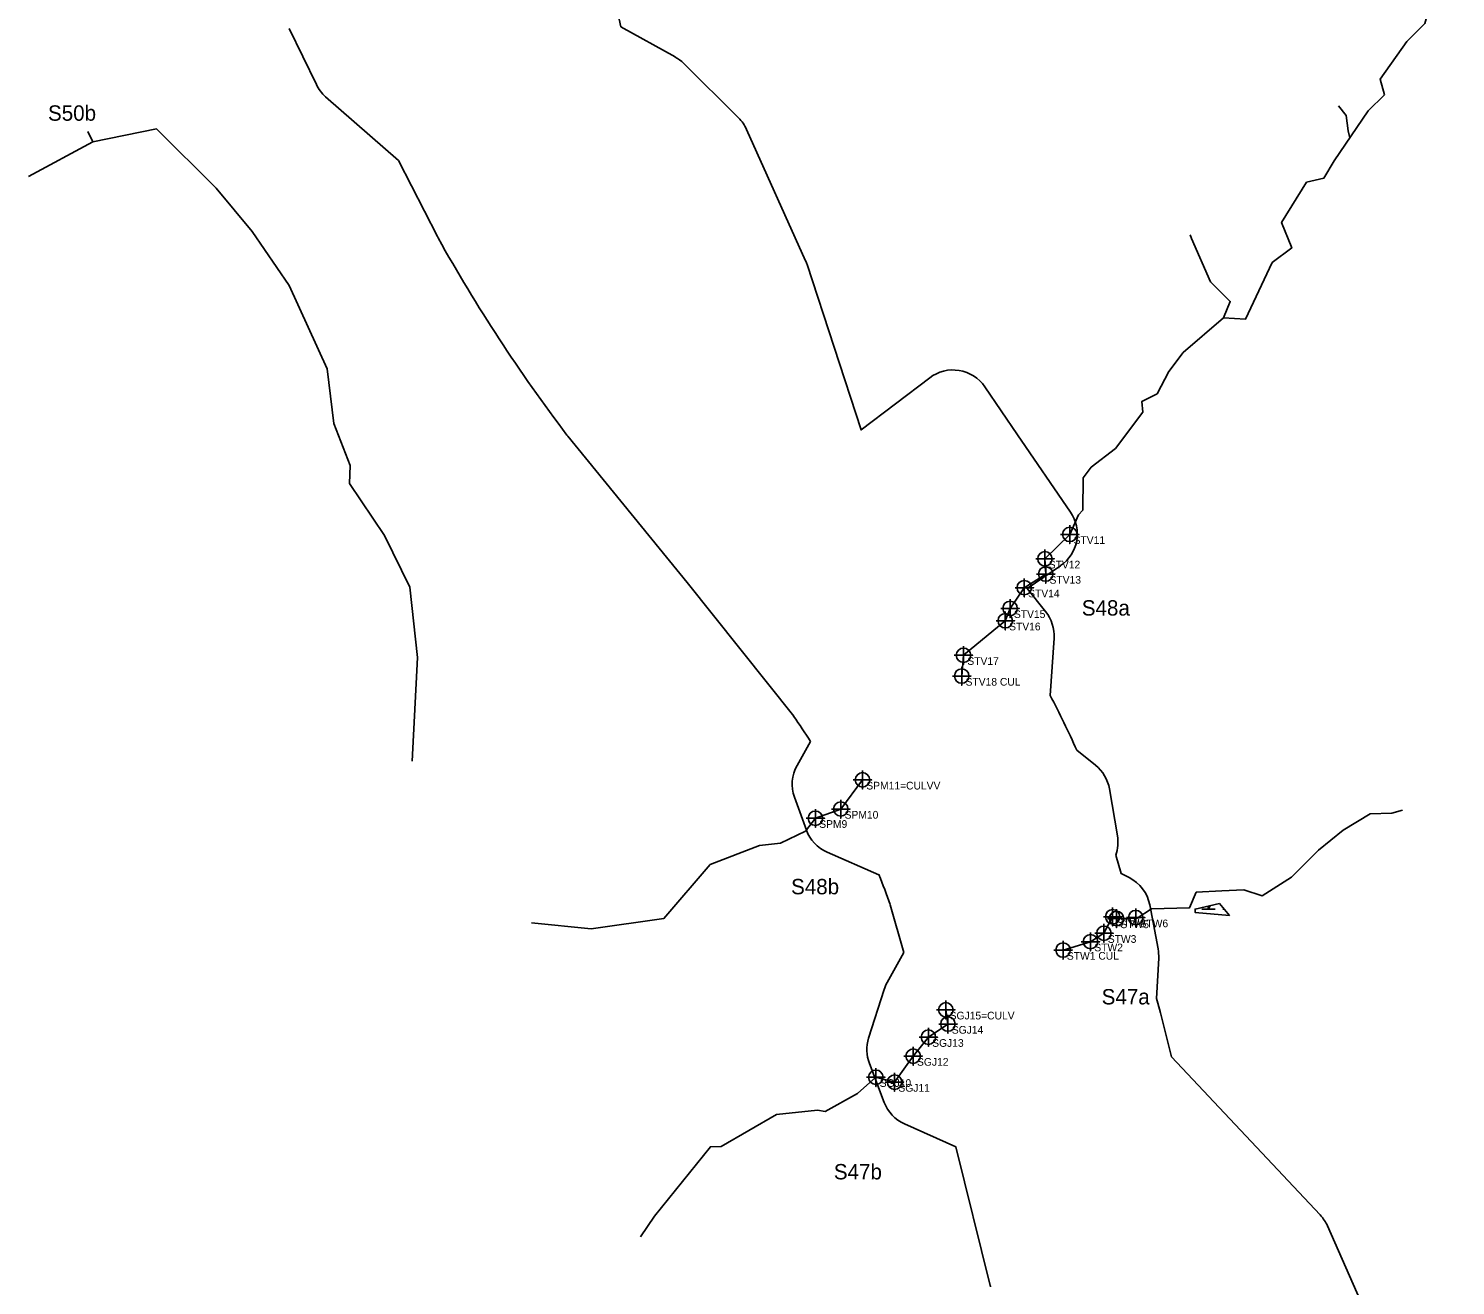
# Model space of a CAD drawing. Extents: x 1253697 to 1278588, y 912189 to 981699.
# Drawn here: x 1260433 to 1262287, y 939009 to 940643 of the extents above; entities that cross this region are included whole.
import ezdxf

# ---------------------------------------------------------------- set-up
doc = ezdxf.new("R2010")
doc.units = 0
for name, color, linetype in [('Default', 7, 'Continuous'), ('Exist Environmental Wetland Boundary', 7, 'Continuous'), ('Exist Hydro Jurisdictional Stream or Body of Water Mitigable', 7, 'Continuous'), ('Exist Hydro Jurisdictional Stream or Body of Water Mitigable Cogo Comment', 7, 'Continuous'), ('Exist Hydro Jurisdictional Stream or Body of Water Mitigable Cogo Number', 7, 'Continuous'), ('Exist Hydro Jurisdictional Stream or Body of Water Mitigable Cogo Point CELL', 7, 'Continuous')]:
    doc.layers.add(name, color=color, linetype=linetype)

msp = doc.modelspace()

# ---------------------------------------------------------------- linework, layer by layer
at = {"layer": 'Default'}
for p, q in [((1260771.3, 940642.9), (1260806.8, 940570)), ((1260771.3, 940642.9), (1260806.8, 940570)), ((1260771.3, 940642.9), (1260806.8, 940570)), ((1260771.3, 940642.9), (1260806.8, 940570)), ((1261355.3, 940526.7), (1261283.9, 940597.7)), ((1261355.3, 940526.7), (1261283.9, 940597.7)), ((1261355.3, 940526.7), (1261283.9, 940597.7)), ((1261355.3, 940526.7), (1261283.9, 940597.7)), ((1261442.5, 940341), (1261365.7, 940511.7)), ((1261442.5, 940341), (1261365.7, 940511.7)), ((1261442.5, 940341), (1261365.7, 940511.7)), ((1261442.5, 940341), (1261365.7, 940511.7)), ((1261760.4, 939775.8), (1261765.3, 939850.2)), ((1261760.4, 939775.8), (1261765.3, 939850.2)), ((1261760.4, 939775.8), (1261765.3, 939850.2)), ((1261760.4, 939775.8), (1261765.3, 939850.2)), ((1261448.8, 939715.9), (1261431.4, 939684.8)), ((1261448.8, 939715.9), (1261431.4, 939684.8)), ((1261448.8, 939715.9), (1261431.4, 939684.8)), ((1261448.8, 939715.9), (1261431.4, 939684.8)), ((1261819.3, 939684.9), (1261794.9, 939704.6)), ((1261819.3, 939684.9), (1261794.9, 939704.6)), ((1261819.3, 939684.9), (1261794.9, 939704.6)), ((1261819.3, 939684.9), (1261794.9, 939704.6)), ((1261428, 939643.3), (1261443.5, 939600.7)), ((1261428, 939643.3), (1261443.5, 939600.7)), ((1261428, 939643.3), (1261443.5, 939600.7)), ((1261428, 939643.3), (1261443.5, 939600.7)), ((1261847.7, 939593.2), (1261837.3, 939654.3)), ((1261847.7, 939593.2), (1261837.3, 939654.3)), ((1261847.7, 939593.2), (1261837.3, 939654.3)), ((1261847.7, 939593.2), (1261837.3, 939654.3)), ((1261470.6, 939571.9), (1261537.7, 939542.7)), ((1261470.6, 939571.9), (1261537.7, 939542.7)), ((1261470.6, 939571.9), (1261537.7, 939542.7)), ((1261470.6, 939571.9), (1261537.7, 939542.7)), ((1261900.5, 939446.1), (1261889.7, 939503.6)), ((1261900.5, 939446.1), (1261889.7, 939503.6)), ((1261900.5, 939446.1), (1261889.7, 939503.6)), ((1261900.5, 939446.1), (1261889.7, 939503.6)), ((1261544.5, 939393.4), (1261524.4, 939330.1)), ((1261544.5, 939393.4), (1261524.4, 939330.1)), ((1261544.5, 939393.4), (1261524.4, 939330.1)), ((1261544.5, 939393.4), (1261524.4, 939330.1)), ((1261525.4, 939297.2), (1261544.7, 939246.6)), ((1261525.4, 939297.2), (1261544.7, 939246.6)), ((1261525.4, 939297.2), (1261544.7, 939246.6)), ((1261525.4, 939297.2), (1261544.7, 939246.6)), ((1262287, 938708.6), (1262120.5, 939086.2)), ((1262287, 938708.6), (1262120.5, 939086.2)), ((1262287, 938708.6), (1262120.5, 939086.2)), ((1262287, 938708.6), (1262120.5, 939086.2))]:
    msp.add_line(p, q, dxfattribs=at)
for points in [[(1261273, 940605.9), (1261202.3, 940645.3), (1261200.4, 940655), (1261212.7, 940707.5)], [(1261273, 940605.9), (1261202.3, 940645.3), (1261200.4, 940655), (1261212.7, 940707.5)], [(1261273, 940605.9), (1261202.3, 940645.3), (1261200.4, 940655), (1261212.7, 940707.5)], [(1261273, 940605.9), (1261202.3, 940645.3), (1261200.4, 940655), (1261212.7, 940707.5)], [(1260818.8, 940554.3), (1260913.3, 940471.5), (1260964, 940372.3)], [(1260818.8, 940554.3), (1260913.3, 940471.5), (1260964, 940372.3)], [(1260818.8, 940554.3), (1260913.3, 940471.5), (1260964, 940372.3)], [(1260818.8, 940554.3), (1260913.3, 940471.5), (1260964, 940372.3)], [(1261603.8, 940188.8), (1261514.5, 940121), (1261444.5, 940335.9)], [(1261603.8, 940188.8), (1261514.5, 940121), (1261444.5, 940335.9)], [(1261603.8, 940188.8), (1261514.5, 940121), (1261444.5, 940335.9)], [(1261603.8, 940188.8), (1261514.5, 940121), (1261444.5, 940335.9)], [(1261786.9, 940014), (1261718, 940114.8), (1261675.3, 940177.2)], [(1261786.9, 940014), (1261718, 940114.8), (1261675.3, 940177.2)], [(1261786.9, 940014), (1261718, 940114.8), (1261675.3, 940177.2)], [(1261786.9, 940014), (1261718, 940114.8), (1261675.3, 940177.2)], [(1261133.5, 940112.8), (1261288.6, 939922.7), (1261427, 939748.9)], [(1261133.5, 940112.8), (1261288.6, 939922.7), (1261427, 939748.9)], [(1261133.5, 940112.8), (1261288.6, 939922.7), (1261427, 939748.9)], [(1261133.5, 940112.8), (1261288.6, 939922.7), (1261427, 939748.9)], [(1261754.4, 939884.7), (1261730.3, 939914.8), (1261773.8, 939944.5)], [(1261754.4, 939884.7), (1261730.3, 939914.8), (1261773.8, 939944.5)], [(1261754.4, 939884.7), (1261730.3, 939914.8), (1261773.8, 939944.5)], [(1261754.4, 939884.7), (1261730.3, 939914.8), (1261773.8, 939944.5)], [(1261862.8, 939539.1), (1261852.4, 939544.2), (1261845.6, 939568.2)], [(1261862.8, 939539.1), (1261852.4, 939544.2), (1261845.6, 939568.2)], [(1261862.8, 939539.1), (1261852.4, 939544.2), (1261845.6, 939568.2)], [(1261862.8, 939539.1), (1261852.4, 939544.2), (1261845.6, 939568.2)], [(1261552.5, 939503.7), (1261570, 939441.4), (1261548.5, 939402.5)], [(1261552.5, 939503.7), (1261570, 939441.4), (1261548.5, 939402.5)], [(1261552.5, 939503.7), (1261570, 939441.4), (1261548.5, 939402.5)], [(1261552.5, 939503.7), (1261570, 939441.4), (1261548.5, 939402.5)], [(1261903.2, 939364.7), (1261898.4, 939381.8), (1261901.3, 939434)], [(1261903.2, 939364.7), (1261898.4, 939381.8), (1261901.3, 939434)], [(1261903.2, 939364.7), (1261898.4, 939381.8), (1261901.3, 939434)], [(1261903.2, 939364.7), (1261898.4, 939381.8), (1261901.3, 939434)], [(1262111.2, 939100.3), (1261917.8, 939305.9), (1261903.6, 939363.1)], [(1262111.2, 939100.3), (1261917.8, 939305.9), (1261903.6, 939363.1)], [(1262111.2, 939100.3), (1261917.8, 939305.9), (1261903.6, 939363.1)], [(1262111.2, 939100.3), (1261917.8, 939305.9), (1261903.6, 939363.1)], [(1261571, 939218.7), (1261637.7, 939189), (1261682.3, 939008.6)], [(1261571, 939218.7), (1261637.7, 939189), (1261682.3, 939008.6)], [(1261571, 939218.7), (1261637.7, 939189), (1261682.3, 939008.6)], [(1261571, 939218.7), (1261637.7, 939189), (1261682.3, 939008.6)]]:
    msp.add_lwpolyline(points, dxfattribs=at)
for centre, radius, start, end in [((1261248.7, 940562.2), 50, 45.1725, 60.8351), ((1261248.7, 940562.2), 50, 45.1725, 60.8351), ((1261248.7, 940562.2), 50, 45.1725, 60.8351), ((1261248.7, 940562.2), 50, 45.1725, 60.8351), ((1260851.7, 940591.9), 50, 205.9755, 228.7715), ((1260851.7, 940591.9), 50, 205.9755, 228.7715), ((1260851.7, 940591.9), 50, 205.9755, 228.7715), ((1260851.7, 940591.9), 50, 205.9755, 228.7715), ((1261320.1, 940491.2), 50, 24.2334, 45.1725), ((1261320.1, 940491.2), 50, 24.2334, 45.1725), ((1261320.1, 940491.2), 50, 24.2334, 45.1725), ((1261320.1, 940491.2), 50, 24.2334, 45.1725), ((1261008.5, 940395.1), 50, 207.0795, 209.2496), ((1261008.5, 940395.1), 50, 207.0795, 209.2496), ((1261008.5, 940395.1), 50, 207.0795, 209.2496), ((1261008.5, 940395.1), 50, 207.0795, 209.2496), ((1262928, 941470), 2250, 209.2496, 217.0524), ((1262928, 941470), 2250, 209.2496, 217.0524), ((1262928, 941470), 2250, 209.2496, 217.0524), ((1262928, 941470), 2250, 209.2496, 217.0524), ((1261396.9, 940320.4), 50, 18.0503, 24.2334), ((1261396.9, 940320.4), 50, 18.0503, 24.2334), ((1261396.9, 940320.4), 50, 18.0503, 24.2334), ((1261396.9, 940320.4), 50, 18.0503, 24.2334), ((1261634, 940149), 50, 34.3667, 127.2193), ((1261634, 940149), 50, 34.3667, 127.2193), ((1261634, 940149), 50, 34.3667, 127.2193), ((1261634, 940149), 50, 34.3667, 127.2193), ((1261172.2, 940144.4), 50, 217.0524, 219.2224), ((1261172.2, 940144.4), 50, 217.0524, 219.2224), ((1261172.2, 940144.4), 50, 217.0524, 219.2224), ((1261172.2, 940144.4), 50, 217.0524, 219.2224), ((1261745.6, 939985.8), 50, 304.3667, 34.3667), ((1261745.6, 939985.8), 50, 304.3667, 34.3667), ((1261745.6, 939985.8), 50, 304.3667, 34.3667), ((1261745.6, 939985.8), 50, 304.3667, 34.3667), ((1261715.4, 939853.5), 50, 356.2186, 38.737), ((1261715.4, 939853.5), 50, 356.2186, 38.737), ((1261715.4, 939853.5), 50, 356.2186, 38.737), ((1261715.4, 939853.5), 50, 356.2186, 38.737), ((1260563.2, 939151.9), 1350, 24.1677, 27.5289), ((1260563.2, 939151.9), 1350, 24.1677, 27.5289), ((1260563.2, 939151.9), 1350, 24.1677, 27.5289), ((1260563.2, 939151.9), 1350, 24.1677, 27.5289), ((1260563.2, 939151.9), 1050, 32.4947, 34.6514), ((1260563.2, 939151.9), 1050, 32.4947, 34.6514), ((1260563.2, 939151.9), 1050, 32.4947, 34.6514), ((1260563.2, 939151.9), 1050, 32.4947, 34.6514), ((1261475, 939660.4), 50, 150.7793, 199.9526), ((1261475, 939660.4), 50, 150.7793, 199.9526), ((1261475, 939660.4), 50, 150.7793, 199.9526), ((1261475, 939660.4), 50, 150.7793, 199.9526), ((1261788, 939645.9), 50, 9.6424, 51.2526), ((1261788, 939645.9), 50, 9.6424, 51.2526), ((1261788, 939645.9), 50, 9.6424, 51.2526), ((1261788, 939645.9), 50, 9.6424, 51.2526), ((1261490.5, 939617.8), 50, 199.9526, 246.4991), ((1261490.5, 939617.8), 50, 199.9526, 246.4991), ((1261490.5, 939617.8), 50, 199.9526, 246.4991), ((1261490.5, 939617.8), 50, 199.9526, 246.4991), ((1261798.4, 939584.8), 50, 340.6234, 9.6424), ((1261798.4, 939584.8), 50, 340.6234, 9.6424), ((1261798.4, 939584.8), 50, 340.6234, 9.6424), ((1261798.4, 939584.8), 50, 340.6234, 9.6424), ((1260563.2, 939151.9), 1050, 19.5779, 21.8546), ((1260563.2, 939151.9), 1050, 19.5779, 21.8546), ((1260563.2, 939151.9), 1050, 19.5779, 21.8546), ((1260563.2, 939151.9), 1050, 19.5779, 21.8546), ((1261840.5, 939494.3), 50, 10.697, 63.5667), ((1261840.5, 939494.3), 50, 10.697, 63.5667), ((1261840.5, 939494.3), 50, 10.697, 63.5667), ((1261840.5, 939494.3), 50, 10.697, 63.5667), ((1261851.4, 939436.8), 50, 356.7704, 10.697), ((1261851.4, 939436.8), 50, 356.7704, 10.697), ((1261851.4, 939436.8), 50, 356.7704, 10.697), ((1261851.4, 939436.8), 50, 356.7704, 10.697), ((1261592.2, 939378.3), 50, 150.9709, 162.4057), ((1261592.2, 939378.3), 50, 150.9709, 162.4057), ((1261592.2, 939378.3), 50, 150.9709, 162.4057), ((1261592.2, 939378.3), 50, 150.9709, 162.4057), ((1261855.1, 939351.1), 50, 13.9029, 15.8021), ((1261855.1, 939351.1), 50, 13.9029, 15.8021), ((1261855.1, 939351.1), 50, 13.9029, 15.8021), ((1261855.1, 939351.1), 50, 13.9029, 15.8021), ((1261572.1, 939315), 50, 162.4057, 200.8884), ((1261572.1, 939315), 50, 162.4057, 200.8884), ((1261572.1, 939315), 50, 162.4057, 200.8884), ((1261572.1, 939315), 50, 162.4057, 200.8884), ((1261591.4, 939264.4), 50, 200.8884, 245.9411), ((1261591.4, 939264.4), 50, 200.8884, 245.9411), ((1261591.4, 939264.4), 50, 200.8884, 245.9411), ((1261591.4, 939264.4), 50, 200.8884, 245.9411), ((1262074.8, 939066), 50, 23.7913, 43.2439), ((1262074.8, 939066), 50, 23.7913, 43.2439), ((1262074.8, 939066), 50, 23.7913, 43.2439), ((1262074.8, 939066), 50, 23.7913, 43.2439), ((1261730.9, 939020.6), 50, 193.9029, 196.0582), ((1261730.9, 939020.6), 50, 193.9029, 196.0582), ((1261730.9, 939020.6), 50, 193.9029, 196.0582), ((1261730.9, 939020.6), 50, 193.9029, 196.0582)]:
    msp.add_arc(centre, radius, start, end, dxfattribs=at)
at = {"layer": 'Exist Environmental Wetland Boundary'}
msp.add_line((1261984.7, 939497.8), (1261986.6, 939497.8), dxfattribs=at)
msp.add_lwpolyline([(1261980.5, 939505.1), (1261948.7, 939497.9), (1261948.8, 939493.4), (1261993.3, 939489.8)], close=True, dxfattribs=at)
for points in [[(1261957.5, 939497.8), (1261966.1, 939497.8), (1261966.1, 939501.8)], [(1261966.1, 939501.8), (1261966.1, 939497.8), (1261974.7, 939497.8)]]:
    msp.add_lwpolyline(points, dxfattribs=at)
for centre, radius, start, end in [((1261953.8, 939496.9), 12.3, 4.1403, 22.577), ((1261984.3, 939491.7), 19.2, 146.5133, 161.6222)]:
    msp.add_arc(centre, radius, start, end, dxfattribs=at)
at = {"layer": 'Exist Hydro Jurisdictional Stream or Body of Water Mitigable'}
msp.add_line((1260509.8, 940508.9), (1260516.4, 940495.7), dxfattribs=at)
for points in [[(1261914.6, 940197.1), (1261933.3, 940221.8), (1261985.6, 940266.9), (1262014.3, 940265.2), (1262048.8, 940338.6), (1262074.3, 940357.7), (1262061.1, 940390.6), (1262093.6, 940443), (1262116, 940448.5), (1262129.3, 940470.8), (1262173.7, 940536), (1262194.6, 940556.6), (1262189.2, 940576.9), (1262223.8, 940626.2), (1262247.2, 940649.5), (1262253.6, 940671.8), (1262244.4, 940714.4)], [(1262134.9, 940542.5), (1262144.8, 940529.7), (1262147.5, 940510.1), (1262149.8, 940501)], [(1260432.7, 940450.7), (1260516.4, 940495.7), (1260598.9, 940512.4), (1260676.5, 940435.2), (1260723.3, 940379.2), (1260771.4, 940309), (1260820.7, 940200.6), (1260829.6, 940129.2), (1260850.7, 940074.8), (1260849.7, 940051.5), (1260895.2, 939983.6), (1260928.2, 939916.7), (1260938, 939825), (1260931.1, 939690.5)], [(1261942.4, 940374.7), (1261944.1, 940370), (1261968.7, 940313.7), (1261994.4, 940288.1), (1261985.6, 940266.9)], [(1261645.4, 939801), (1261647.7, 939828), (1261702, 939872.9), (1261708.2, 939889), (1261726.7, 939915.9), (1261754.5, 939933.6), (1261753.5, 939953.4), (1261785.8, 939985.2), (1261797.1, 940010.4), (1261802.6, 940016.8), (1261803.1, 940058.5), (1261813.5, 940072.5), (1261845.1, 940097), (1261880.9, 940144.1), (1261879.3, 940157.9), (1261899.3, 940167.9), (1261914.6, 940197.1)], [(1261086.3, 939480), (1261163.7, 939472.2), (1261258.4, 939485.8), (1261318.5, 939555.9), (1261382.6, 939580.6), (1261409.8, 939583.5), (1261442.3, 939599.1), (1261455.2, 939616.1), (1261488.2, 939628.1), (1261516.4, 939666)], [(1261777, 939444.7), (1261812.7, 939455.6), (1261830.2, 939466.6), (1261841.5, 939488), (1261846.6, 939485.7), (1261873.3, 939486), (1261892, 939498.1), (1261941.5, 939499.8), (1261950.1, 939519.8), (1261983.2, 939521.7), (1262012.1, 939523.1), (1262035.8, 939515.2), (1262073.9, 939539.3), (1262109.2, 939574.6), (1262141, 939600.5), (1262176.3, 939621.9), (1262204.4, 939622.9), (1262218.2, 939626.4)], [(1261624.7, 939367), (1261627.5, 939348.5), (1261602, 939331.4), (1261582.3, 939306.8), (1261558.1, 939273), (1261533.8, 939279.3), (1261510, 939258), (1261468, 939234.9), (1261457.9, 939236.4), (1261404.5, 939230.7), (1261332.9, 939189.2), (1261318.9, 939188.9), (1261246, 939098.5), (1261228.1, 939071.9)]]:
    msp.add_lwpolyline(points, dxfattribs=at)
at = {"layer": 'Exist Hydro Jurisdictional Stream or Body of Water Mitigable Cogo Point CELL'}
for points in [[(1261785.8, 939997.2), (1261785.8, 939973.2), (1261785.8, 939985.2), (1261797.8, 939985.2), (1261773.8, 939985.2)], [(1261753.5, 939965.4), (1261753.5, 939941.4), (1261753.5, 939953.4), (1261765.5, 939953.4), (1261741.5, 939953.4)], [(1261754.5, 939945.6), (1261754.5, 939921.6), (1261754.5, 939933.6), (1261766.5, 939933.6), (1261742.5, 939933.6)], [(1261726.7, 939927.9), (1261726.7, 939903.9), (1261726.7, 939915.9), (1261738.7, 939915.9), (1261714.7, 939915.9)], [(1261708.2, 939901), (1261708.2, 939877), (1261708.2, 939889), (1261720.2, 939889), (1261696.2, 939889)], [(1261702, 939884.9), (1261702, 939860.9), (1261702, 939872.9), (1261714, 939872.9), (1261690, 939872.9)], [(1261647.7, 939840), (1261647.7, 939816), (1261647.7, 939828), (1261659.7, 939828), (1261635.7, 939828)], [(1261645.4, 939813), (1261645.4, 939789), (1261645.4, 939801), (1261657.4, 939801), (1261633.4, 939801)], [(1261516.4, 939678), (1261516.4, 939654), (1261516.4, 939666), (1261528.4, 939666), (1261504.4, 939666)], [(1261488.2, 939640.1), (1261488.2, 939616.1), (1261488.2, 939628.1), (1261500.2, 939628.1), (1261476.2, 939628.1)], [(1261455.2, 939628.1), (1261455.2, 939604.1), (1261455.2, 939616.1), (1261467.2, 939616.1), (1261443.2, 939616.1)], [(1261841.5, 939500), (1261841.5, 939476), (1261841.5, 939488), (1261853.5, 939488), (1261829.5, 939488)], [(1261846.6, 939497.7), (1261846.6, 939473.7), (1261846.6, 939485.7), (1261858.6, 939485.7), (1261834.6, 939485.7)], [(1261871.5, 939498.9), (1261871.5, 939474.9), (1261871.5, 939486.9), (1261883.5, 939486.9), (1261859.5, 939486.9)], [(1261830.2, 939478.6), (1261830.2, 939454.6), (1261830.2, 939466.6), (1261842.2, 939466.6), (1261818.2, 939466.6)], [(1261777, 939456.7), (1261777, 939432.7), (1261777, 939444.7), (1261789, 939444.7), (1261765, 939444.7)], [(1261812.7, 939467.6), (1261812.7, 939443.6), (1261812.7, 939455.6), (1261824.7, 939455.6), (1261800.7, 939455.6)], [(1261624.7, 939379), (1261624.7, 939355), (1261624.7, 939367), (1261636.7, 939367), (1261612.7, 939367)], [(1261602, 939343.4), (1261602, 939319.4), (1261602, 939331.4), (1261614, 939331.4), (1261590, 939331.4)], [(1261627.5, 939360.5), (1261627.5, 939336.5), (1261627.5, 939348.5), (1261639.5, 939348.5), (1261615.5, 939348.5)], [(1261582.3, 939318.8), (1261582.3, 939294.8), (1261582.3, 939306.8), (1261594.3, 939306.8), (1261570.3, 939306.8)], [(1261533.8, 939291.3), (1261533.8, 939267.3), (1261533.8, 939279.3), (1261545.8, 939279.3), (1261521.8, 939279.3)], [(1261558.1, 939285), (1261558.1, 939261), (1261558.1, 939273), (1261570.1, 939273), (1261546.1, 939273)]]:
    msp.add_lwpolyline(points, dxfattribs=at)
for centre in [(1261785.8, 939985.2), (1261753.5, 939953.4), (1261754.5, 939933.6), (1261726.7, 939915.9), (1261702, 939872.9), (1261708.2, 939889), (1261647.7, 939828), (1261645.4, 939801), (1261516.4, 939666), (1261455.2, 939616.1), (1261488.2, 939628.1), (1261841.5, 939488), (1261846.6, 939485.7), (1261871.5, 939486.9), (1261830.2, 939466.6), (1261777, 939444.7), (1261812.7, 939455.6), (1261624.7, 939367), (1261627.5, 939348.5), (1261602, 939331.4), (1261582.3, 939306.8), (1261533.8, 939279.3), (1261558.1, 939273)]:
    msp.add_circle(centre, 9.38, dxfattribs=at)

# ---------------------------------------------------------------- texts
at = {"layer": 'Exist Hydro Jurisdictional Stream or Body of Water Mitigable'}
msp.add_text('S50b', height=20, dxfattribs=at).set_placement((1260458, 940523))
at = {"layer": 'Exist Hydro Jurisdictional Stream or Body of Water Mitigable Cogo Comment'}
for s, p in [('STV11', (1261790.8, 939972.7)), ('STV12', (1261758.5, 939940.9)), ('STV13', (1261759.5, 939921.1)), ('STV14', (1261731.7, 939903.4)), ('STV15', (1261713.2, 939876.5)), ('STV16', (1261707, 939860.4)), ('STV17', (1261652.7, 939815.5)), ('STV18 CUL', (1261650.4, 939788.5)), ('SPM11=CULVV', (1261521.4, 939653.5)), ('SPM10', (1261493.2, 939615.6)), ('SPM9', (1261460.2, 939603.6)), ('STW4', (1261846.5, 939475.5)), ('STW5', (1261851.6, 939473.2)), ('STW6', (1261876.5, 939474.4)), ('STW3', (1261835.2, 939454.1)), ('STW1 CUL', (1261782, 939432.2)), ('STW2', (1261817.7, 939443.1)), ('SGJ15=CULV', (1261629.7, 939354.5)), ('SGJ14', (1261632.5, 939336)), ('SGJ13', (1261607, 939318.9)), ('SGJ12', (1261587.3, 939294.3)), ('SGJ10', (1261538.8, 939266.8)), ('SGJ11', (1261563.1, 939260.5))]:
    msp.add_text(s, height=10, dxfattribs=at).set_placement(p)
at = {"layer": 'Exist Hydro Jurisdictional Stream or Body of Water Mitigable Cogo Number'}
for s, p in [('S48a', (1261801.4, 939879.6)), ('S48b', (1261423.6, 939517.2)), ('S47a', (1261827.2, 939374)), ('S47b', (1261479.2, 939146.5))]:
    msp.add_text(s, height=20, dxfattribs=at).set_placement(p)

doc.saveas('drawing.dxf')
